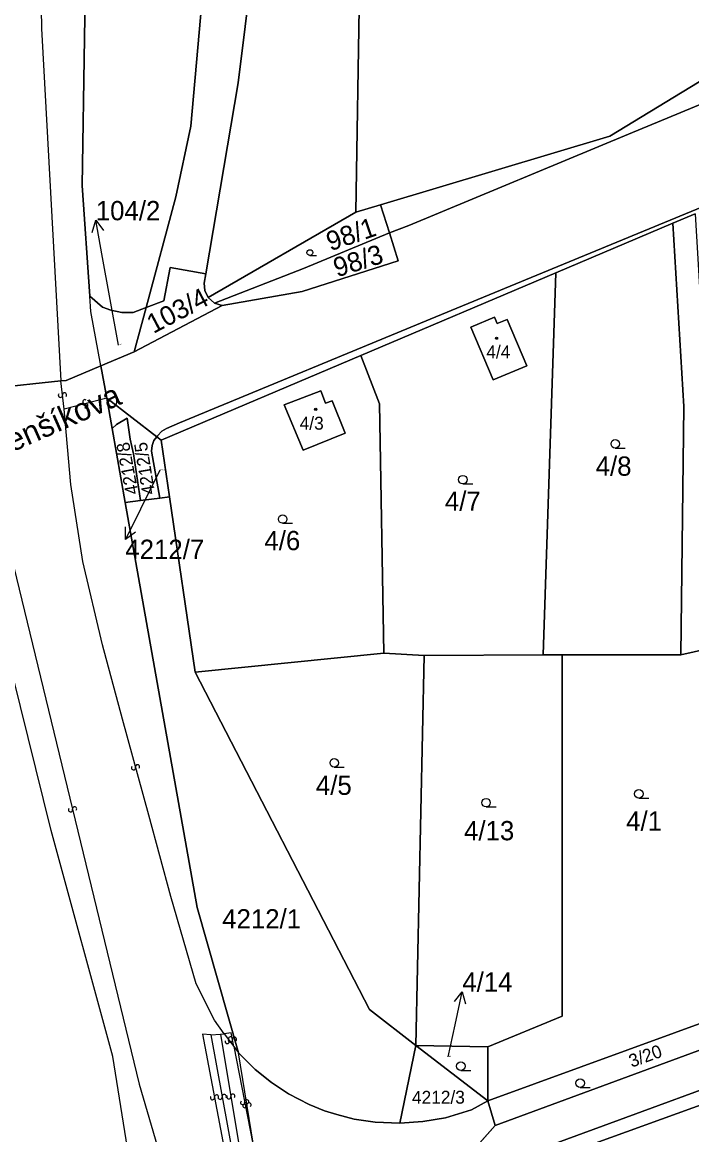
# Model space of a CAD drawing. Extents: x -598233 to -596890, y -1157848 to -1156431.
# Drawn here: x -598019.6 to -597960.6, y -1157143.3 to -1157045.3 of the extents above; entities that cross this region are included whole.
import ezdxf

# ---------------------------------------------------------------- set-up
doc = ezdxf.new("R2010")
doc.units = 0
for name, color, linetype in [('Level 1', 7, 'Continuous'), ('Level 11', 7, 'Continuous'), ('Level 13', 7, 'Continuous'), ('Level 3', 7, 'Continuous'), ('Level 4', 7, 'Continuous'), ('Level 5', 7, 'Continuous'), ('Level 57', 7, 'Continuous'), ('Level 60', 7, 'Continuous'), ('Vrstva 54', 7, 'Continuous'), ('Vrstva 60', 7, 'Continuous')]:
    doc.layers.add(name, color=color, linetype=linetype)

msp = doc.modelspace()

# ---------------------------------------------------------------- linework, layer by layer
at = {"layer": 'Level 1'}
for points in [[(-597990.21, -1157062.02), (-597989.56, -1157022.5)], [(-598014.2, -1157023.18), (-598013.92, -1157033.67), (-598014.33, -1157059.65), (-598013.66, -1157069.42)], [(-598008.7, -1157070.41), (-598006.1, -1157060.66), (-598004.76, -1157054.42), (-598001.95, -1157022.72)], [(-598003.44, -1157067.45), (-598000.58, -1157050.61), (-597999.37, -1157040.64), (-597998.64, -1157022.97)], [(-597905.89, -1157039.08), (-597907.01, -1157038.9), (-597907.5, -1157038.85), (-597907.98, -1157038.9), (-597908.68, -1157039.12), (-597909.61, -1157039.56), (-597924.06, -1157046.41), (-597933.38, -1157050.5), (-597941.5, -1157054.01), (-597950.22, -1157057.61), (-597955.95, -1157060.02), (-597983.16, -1157071.24), (-598005.76, -1157080.56), (-598006.92, -1157081.08), (-598007.33, -1157081.3), (-598007.7, -1157081.71), (-598007.76, -1157081.79)], [(-597988.04, -1157061.37), (-597967.83, -1157055.3), (-597951.54, -1157045.42)], [(-597952.36, -1157049.4), (-597966.2, -1157055.14), (-597985.56, -1157063.19), (-597987.26, -1157063.84)], [(-597990.21, -1157062.02), (-597988.04, -1157061.37)], [(-597987.26, -1157063.84), (-597988.04, -1157061.37)], [(-598003.25, -1157069.51), (-597990.21, -1157062.02)], [(-597962.27, -1157062.97), (-597960.31, -1157062.16)], [(-597972.59, -1157067.35), (-597962.27, -1157062.97)], [(-597961.56, -1157101), (-597961.3, -1157079.14), (-597962.27, -1157062.97)], [(-598002.68, -1157070.01), (-597994.84, -1157066.97), (-597987.26, -1157063.84)], [(-597987.26, -1157063.84), (-597986.49, -1157066.3), (-597994.95, -1157068.99), (-598002, -1157070.22)], [(-598003.44, -1157067.45), (-598006.6, -1157066.88), (-598007.13, -1157069.83), (-598008.7, -1157070.41)], [(-598003.44, -1157067.45), (-598003.58, -1157068.26), (-598003.54, -1157068.9), (-598003.25, -1157069.51)], [(-597989.79, -1157074.64), (-597972.59, -1157067.35)], [(-597973.7, -1157101.02), (-597972.59, -1157067.35)], [(-598012.7, -1157075.55), (-598013.57, -1157070.76), (-598013.66, -1157069.42)], [(-598013.66, -1157069.42), (-598012.56, -1157070.38), (-598011.81, -1157070.64), (-598010.84, -1157070.85), (-598009.85, -1157070.84), (-598008.7, -1157070.41)], [(-598003.25, -1157069.51), (-598002.68, -1157070.01)], [(-598009.75, -1157074.32), (-598002, -1157070.22)], [(-598009.75, -1157074.32), (-598008.7, -1157070.41)], [(-598002.68, -1157070.01), (-598002, -1157070.22)], [(-597980.07, -1157072.15), (-597978.11, -1157076.79), (-597975.16, -1157075.54), (-597976.89, -1157071.45), (-597977.77, -1157071.82), (-597978, -1157071.27), (-597980.07, -1157072.15)], [(-598012.7, -1157075.55), (-598009.75, -1157074.32)], [(-598007.38, -1157082.09), (-597989.79, -1157074.64)], [(-597987.75, -1157100.87), (-597988.13, -1157078.89), (-597989.79, -1157074.64)], [(-598016.22, -1157076.88), (-598015.75, -1157076.83), (-598012.7, -1157075.55), (-598012.18, -1157078.39)], [(-598012.7, -1157075.55), (-598015.75, -1157076.83), (-598016.22, -1157076.88)], [(-598012.7, -1157075.55), (-598012.18, -1157078.39), (-598007.76, -1157081.79)], [(-598022.29, -1157077.5), (-598016.22, -1157076.88)], [(-598022.29, -1157077.5), (-598016.22, -1157076.88)], [(-598012.18, -1157078.39), (-598011.7, -1157081.08)], [(-598012.18, -1157078.39), (-598007.76, -1157081.79)], [(-597993.32, -1157077.76), (-597996.55, -1157078.97), (-597994.86, -1157082.97), (-597991.17, -1157081.47), (-597992.32, -1157078.62), (-597992.88, -1157078.84), (-597993.32, -1157077.76)], [(-598011.7, -1157081.08), (-598011.33, -1157080.72), (-598010.38, -1157080.17), (-598010.11, -1157082), (-598009.83, -1157083.3), (-598009.19, -1157087.42)], [(-598011.7, -1157081.08), (-598010.55, -1157087.6)], [(-598007.49, -1157087.2), (-598008.22, -1157083.05), (-598008.16, -1157082.57), (-598008.03, -1157082.13), (-598007.76, -1157081.79)], [(-598006.64, -1157087.09), (-598007.38, -1157082.09), (-598007.76, -1157081.79)], [(-598007.76, -1157081.79), (-598007.38, -1157082.09)], [(-598004.37, -1157102.53), (-598006.64, -1157087.09), (-598007.38, -1157082.09)], [(-598009.19, -1157087.42), (-598007.49, -1157087.2)], [(-598007.49, -1157087.2), (-598006.64, -1157087.09)], [(-598006.64, -1157087.09), (-598004.37, -1157102.53), (-597989.03, -1157132.27), (-597984.94, -1157135.42)], [(-598010.55, -1157087.6), (-598009.19, -1157087.42)], [(-598000.56, -1157136.09), (-598004.22, -1157123.28), (-598010.55, -1157087.6)], [(-598051.08, -1157238.71), (-598039.38, -1157231.1), (-598027.68, -1157218.33), (-598020.26, -1157202.41), (-598013, -1157188.16), (-598007.71, -1157174.7), (-598007.36, -1157164.36), (-598009.87, -1157147.41), (-598011.65, -1157136.39), (-598017.09, -1157116.49), (-598022.5, -1157094.64), (-598023.35, -1157090.35)], [(-598004.37, -1157102.53), (-597987.75, -1157100.87)], [(-597987.75, -1157100.87), (-597984.19, -1157101.07)], [(-597958.04, -1157100.22), (-597961.56, -1157101)], [(-597984.19, -1157101.07), (-597984.94, -1157135.42)], [(-597973.7, -1157101.02), (-597984.19, -1157101.07)], [(-597978.58, -1157135.56), (-597972.02, -1157132.84), (-597972.04, -1157101.02)], [(-597972.04, -1157101.02), (-597973.7, -1157101.02)], [(-597961.56, -1157101), (-597972.04, -1157101.02)], [(-598004.37, -1157102.53), (-597989.03, -1157132.27), (-597984.94, -1157135.42)], [(-597948.92, -1157131.78), (-597977.93, -1157142.48)], [(-597982.59, -1157147.71), (-597941.3, -1157132.54)], [(-597958.02, -1157132.83), (-597978.58, -1157140.32)], [(-597981.47, -1157149.61), (-597970.46, -1157145.54), (-597969.13, -1157144.05), (-597943.29, -1157134.69), (-597940.99, -1157134.33)], [(-598000.56, -1157136.09), (-597999.09, -1157137.56), (-597997.66, -1157138.7), (-597996.17, -1157139.68), (-597994.32, -1157140.62), (-597992.98, -1157141.18), (-597991.9, -1157141.5), (-597990.38, -1157141.91), (-597988.53, -1157142.19), (-597986.34, -1157142.27)], [(-597984.94, -1157135.42), (-597986.34, -1157142.27)], [(-597984.94, -1157135.42), (-597978.58, -1157140.32)], [(-597984.94, -1157135.42), (-597978.58, -1157135.56)], [(-597984.94, -1157135.42), (-597978.58, -1157140.32)], [(-597978.58, -1157135.56), (-597978.58, -1157140.32)], [(-597986.34, -1157142.27), (-597984.31, -1157142.13), (-597982.33, -1157141.8), (-597980.03, -1157141.1), (-597978.58, -1157140.32)], [(-597982.59, -1157147.71), (-597977.93, -1157142.48), (-597978.58, -1157140.32)], [(-597978.58, -1157140.32), (-597977.93, -1157142.48)], [(-597977.93, -1157142.48), (-597982.59, -1157147.71)]]:
    msp.add_lwpolyline(points, dxfattribs=at)
at = {"layer": 'Level 13'}
for centre, start, end in [((-598016.263, -1157078.139), 133.81433, 5.91233), ((-598015.897, -1157078.1), 313.59988, 186.18988), ((-598014.105, -1157078.702), 51.62396, 284.21396), ((-598014.016, -1157079.059), 231.83842, 103.93642), ((-598009.462, -1157110.872), 322.55656, 195.14656), ((-598009.818, -1157110.967), 142.77102, 14.86902), ((-598015.369, -1157114.663), 140.7961, 13.3861), ((-598015.01, -1157114.578), 321.01056, 193.10855), ((-598001.557, -1157135.081), 164.43166, 37.02166), ((-598001.281, -1157134.954), 138.59158, 10.68957), ((-598001.262, -1157134.86), 344.64612, 216.74411), ((-598000.919, -1157134.885), 318.37712, 190.96712), ((-598002.861, -1157140.034), 137.91426, 10.50426), ((-598002.498, -1157139.967), 318.12872, 190.22672), ((-598002.181, -1157139.992), 137.40786, 9.99786), ((-598001.818, -1157139.929), 317.62231, 189.72031), ((-598001.422, -1157139.95), 136.64605, 9.23605), ((-598001.058, -1157139.891), 316.86051, 188.95851), ((-598000.201, -1157140.454), 138.20885, 10.79885), ((-598000.002, -1157140.728), 136.55266, 8.65066), ((-597999.839, -1157140.386), 318.42331, 190.52131), ((-597999.638, -1157140.671), 316.33821, 188.92821)]:
    msp.add_arc(centre, 0.184, start, end, dxfattribs=at)
at = {"layer": 'Level 3'}
for points in [[(-598001.53, -1156837.93), (-598001.77, -1156842.69), (-598003.32, -1156861.02), (-598007.07, -1156884.64), (-598015.89, -1156935.54), (-598019.61, -1156962.34), (-598019.16, -1156978.63), (-598018.25, -1157005.99), (-598018.43, -1157016.08), (-598017.93, -1157045.82), (-598016.22, -1157076.88)], [(-598015.94, -1157079.36), (-598016.22, -1157076.88)], [(-598012.18, -1157078.39), (-598015.94, -1157079.36)], [(-598001.84, -1157134.4), (-598002.69, -1157133.2), (-598004.29, -1157130), (-598006.52, -1157122.3), (-598008.47, -1157115.15), (-598010.8, -1157106.69), (-598012.54, -1157100.13), (-598014.28, -1157092.79), (-598015.33, -1157086.01), (-598015.94, -1157079.36)], [(-598023.65, -1157087.85), (-598022.34, -1157088.52), (-598021.07, -1157090.38), (-598009.31, -1157138.85), (-598007.57, -1157144.86), (-598006.24, -1157150.59), (-598005.47, -1157155.48), (-598005.19, -1157165.8), (-598005.73, -1157171.88), (-598006.84, -1157177.09), (-598008.31, -1157182.5), (-598025.15, -1157224.52), (-598027.91, -1157229.41), (-598031.36, -1157233.91), (-598035.91, -1157238.1), (-598040.66, -1157241.18), (-598046.15, -1157243.27), (-598050.11, -1157244.33), (-598055.82, -1157245.82)], [(-598002.99, -1157134.48), (-598003.74, -1157134.42), (-598001.62, -1157145.58)], [(-598002.99, -1157134.48), (-598002.16, -1157134.44)], [(-598002.99, -1157134.48), (-598001.01, -1157145.43)], [(-598002.16, -1157134.44), (-598001.84, -1157134.4)], [(-598002.16, -1157134.44), (-598000.33, -1157145.39)], [(-598000.98, -1157135.53), (-598001.22, -1157134.32), (-598001.84, -1157134.4)], [(-598001.84, -1157134.4), (-598000.98, -1157135.53)], [(-598000.98, -1157135.53), (-597999.07, -1157145.31)], [(-598000.98, -1157135.53), (-598000.56, -1157136.09)], [(-597999.07, -1157145.31), (-598000.56, -1157136.09)]]:
    msp.add_lwpolyline(points, dxfattribs=at)
at = {"layer": 'Level 5'}
for p, q in [((-597994.27, -1157065.82), (-597993.675, -1157065.82)), ((-597967.35, -1157082.8), (-597966.475, -1157082.8)), ((-597980.79, -1157085.95), (-597979.915, -1157085.95)), ((-597996.67, -1157089.42), (-597995.795, -1157089.42)), ((-597992.12, -1157110.9), (-597991.245, -1157110.9)), ((-597965.27, -1157113.63), (-597964.395, -1157113.63)), ((-597978.74, -1157114.41), (-597977.865, -1157114.41)), ((-597980.97, -1157137.63), (-597980.095, -1157137.63)), ((-597970.45, -1157139.13), (-597969.575, -1157139.13))]:
    msp.add_line(p, q, dxfattribs=at)
for centre, radius in [((-597994.27, -1157065.565), 0.255), ((-597977.81, -1157073.12), 0.09), ((-597977.81, -1157073.12), 0.0521), ((-597993.76, -1157079.38), 0.09), ((-597993.76, -1157079.38), 0.0521), ((-597967.35, -1157082.425), 0.375), ((-597980.79, -1157085.575), 0.375), ((-597996.67, -1157089.045), 0.375), ((-597992.12, -1157110.525), 0.375), ((-597978.74, -1157114.035), 0.375), ((-597965.27, -1157113.255), 0.375), ((-597980.97, -1157137.255), 0.375), ((-597970.45, -1157138.755), 0.375)]:
    msp.add_circle(centre, radius, dxfattribs=at)
at = {"layer": 'Level 57'}
for p, q in [((-598012.603, -1157065.671), (-598013.14, -1157062.72)), ((-598011.14, -1157073.71), (-598012.603, -1157065.671)), ((-598007.49, -1157084.75), (-598009.197, -1157088.175)), ((-598009.197, -1157088.175), (-598010.535, -1157090.86)), ((-597981.474, -1157133.621), (-597980.834, -1157130.69)), ((-597982.09, -1157136.44), (-597981.474, -1157133.621))]:
    msp.add_line(p, q, dxfattribs=at)
for points in [[(-598013.453, -1157063.793), (-598013.14, -1157062.72), (-598012.469, -1157063.614)], [(-598009.642, -1157090.188), (-598010.535, -1157090.86), (-598010.537, -1157089.742)], [(-597981.536, -1157131.56), (-597980.834, -1157130.69), (-597980.559, -1157131.774)]]:
    msp.add_lwpolyline(points, dxfattribs=at)
at = {"layer": 'Level 60'}
for points in [[(-598001.49, -1156961.77), (-598000.92, -1156965.24), (-598000.31, -1156995.85), (-597999.97, -1157012.61), (-598000.02, -1157023.19), (-597998.64, -1157022.97), (-597999.37, -1157040.64), (-598000.58, -1157050.61), (-598003.44, -1157067.45), (-598006.6, -1157066.88), (-598007.13, -1157069.83), (-598008.7, -1157070.41), (-598006.1, -1157060.66), (-598004.76, -1157054.42), (-598001.95, -1157022.72), (-598003.15, -1157014.16), (-598003.84, -1156987.61), (-598004.39, -1156978.23), (-598005.34, -1156962.57), (-598005.41, -1156961.47)], [(-597990.21, -1157062.02), (-598003.25, -1157069.51), (-598003.54, -1157068.9), (-598003.58, -1157068.26), (-598003.44, -1157067.45), (-598000.58, -1157050.61), (-597999.37, -1157040.64), (-597998.64, -1157022.97), (-597989.55, -1157021.51), (-597989.56, -1157022.5)], [(-598014.33, -1157059.65), (-598013.92, -1157033.67), (-598014.2, -1157023.18), (-598001.95, -1157022.72), (-598004.76, -1157054.42), (-598006.1, -1157060.66), (-598008.7, -1157070.41), (-598009.85, -1157070.84), (-598010.84, -1157070.85), (-598011.81, -1157070.64), (-598012.56, -1157070.38), (-598013.66, -1157069.42)], [(-597952.36, -1157049.4), (-597966.2, -1157055.14), (-597985.56, -1157063.19), (-597987.26, -1157063.84), (-597988.04, -1157061.37), (-597967.83, -1157055.3), (-597951.54, -1157045.42), (-597951.47, -1157045.86), (-597951.53, -1157046.83), (-597951.56, -1157047.35), (-597951.93, -1157048.3)], [(-598003.25, -1157069.51), (-597990.21, -1157062.02), (-597988.04, -1157061.37), (-597987.26, -1157063.84), (-597994.84, -1157066.97), (-598002.68, -1157070.01)], [(-597958.04, -1157100.22), (-597961.56, -1157101), (-597961.3, -1157079.14), (-597962.27, -1157062.97), (-597960.31, -1157062.16), (-597959.3, -1157079), (-597941.79, -1157077.48), (-597942.12, -1157092.41), (-597942.18, -1157096.95), (-597942.29, -1157100.3)], [(-597961.3, -1157079.14), (-597961.56, -1157101), (-597972.04, -1157101.02), (-597973.7, -1157101.02), (-597972.59, -1157067.35), (-597962.27, -1157062.97)], [(-598002.68, -1157070.01), (-597994.84, -1157066.97), (-597987.26, -1157063.84), (-597986.49, -1157066.3), (-597994.95, -1157068.99), (-598002, -1157070.22)], [(-598003.44, -1157067.45), (-598003.58, -1157068.26), (-598003.54, -1157068.9), (-598003.25, -1157069.51), (-598002.68, -1157070.01), (-598002, -1157070.22), (-598009.75, -1157074.32), (-598008.7, -1157070.41), (-598007.13, -1157069.83), (-598006.6, -1157066.88)], [(-597984.19, -1157101.07), (-597987.75, -1157100.87), (-597988.13, -1157078.89), (-597989.79, -1157074.64), (-597972.59, -1157067.35), (-597973.7, -1157101.02)], [(-598012.7, -1157075.55), (-598013.57, -1157070.76), (-598013.66, -1157069.42), (-598012.56, -1157070.38), (-598011.81, -1157070.64), (-598010.84, -1157070.85), (-598009.85, -1157070.84), (-598008.7, -1157070.41), (-598009.75, -1157074.32)], [(-597978.11, -1157076.79), (-597980.07, -1157072.15), (-597978, -1157071.27), (-597977.77, -1157071.82), (-597976.89, -1157071.45), (-597975.16, -1157075.54)], [(-597980.07, -1157072.15), (-597978.11, -1157076.79), (-597975.16, -1157075.54), (-597976.89, -1157071.45), (-597977.77, -1157071.82), (-597978, -1157071.27)], [(-597987.75, -1157100.87), (-598004.37, -1157102.53), (-598006.64, -1157087.09), (-598007.38, -1157082.09), (-597989.79, -1157074.64), (-597988.13, -1157078.89)], [(-598010.38, -1157080.17), (-598011.33, -1157080.72), (-598011.7, -1157081.08), (-598012.18, -1157078.39), (-598007.76, -1157081.79), (-598008.03, -1157082.13), (-598008.16, -1157082.57), (-598008.22, -1157083.05), (-598007.49, -1157087.2), (-598009.19, -1157087.42), (-598009.83, -1157083.3), (-598010.11, -1157082)], [(-597996.55, -1157078.97), (-597993.32, -1157077.76), (-597992.88, -1157078.84), (-597992.32, -1157078.62), (-597991.17, -1157081.47), (-597994.86, -1157082.97)], [(-597993.32, -1157077.76), (-597996.55, -1157078.97), (-597994.86, -1157082.97), (-597991.17, -1157081.47), (-597992.32, -1157078.62), (-597992.88, -1157078.84)], [(-598011.33, -1157080.72), (-598010.38, -1157080.17), (-598010.11, -1157082), (-598009.83, -1157083.3), (-598009.19, -1157087.42), (-598010.55, -1157087.6), (-598011.7, -1157081.08)], [(-598007.38, -1157082.09), (-598006.64, -1157087.09), (-598007.49, -1157087.2), (-598008.22, -1157083.05), (-598008.16, -1157082.57), (-598008.03, -1157082.13), (-598007.76, -1157081.79)], [(-597984.94, -1157135.42), (-597986.34, -1157142.27), (-597988.53, -1157142.19), (-597990.38, -1157141.91), (-597991.9, -1157141.5), (-597992.98, -1157141.18), (-597994.32, -1157140.62), (-597996.17, -1157139.68), (-597997.66, -1157138.7), (-597999.09, -1157137.56), (-598000.56, -1157136.09), (-598004.22, -1157123.28), (-598010.55, -1157087.6), (-598009.19, -1157087.42), (-598007.49, -1157087.2), (-598006.64, -1157087.09), (-598004.37, -1157102.53), (-597989.03, -1157132.27)], [(-598004.37, -1157102.53), (-597987.75, -1157100.87), (-597984.19, -1157101.07), (-597984.94, -1157135.42), (-597989.03, -1157132.27)], [(-597961.56, -1157101), (-597958.04, -1157100.22), (-597958.02, -1157132.83), (-597978.58, -1157140.32), (-597978.58, -1157135.56), (-597972.02, -1157132.84), (-597972.04, -1157101.02)], [(-597978.58, -1157135.56), (-597984.94, -1157135.42), (-597984.19, -1157101.07), (-597973.7, -1157101.02), (-597972.04, -1157101.02), (-597972.02, -1157132.84)], [(-597949.66, -1157129.78), (-597948.92, -1157131.78), (-597977.93, -1157142.48), (-597978.58, -1157140.32), (-597958.02, -1157132.83)], [(-597970.46, -1157145.54), (-597981.47, -1157149.61), (-597982.59, -1157147.71), (-597941.3, -1157132.54), (-597940.99, -1157134.33), (-597943.29, -1157134.69), (-597969.13, -1157144.05)], [(-597981.47, -1157149.61), (-597970.46, -1157145.54), (-597969.13, -1157144.05), (-597943.29, -1157134.69), (-597940.99, -1157134.33), (-597938.58, -1157148.02), (-597920.96, -1157183.45), (-597917.62, -1157187.34), (-597918.43, -1157192.25), (-597922.9, -1157217.48), (-597923.53, -1157235.13), (-597923.63, -1157238.02), (-597929.67, -1157236.56), (-597939.77, -1157233.9), (-597941, -1157230.87), (-597943.32, -1157225.19), (-597925.85, -1157216.64), (-597922.02, -1157196.17), (-597921.45, -1157191.87), (-597924.05, -1157186.23), (-597937.36, -1157159.71), (-597968.92, -1157171.76), (-597970.17, -1157171.99), (-597971.72, -1157166.16)], [(-597986.34, -1157142.27), (-597984.94, -1157135.42), (-597978.58, -1157140.32), (-597980.03, -1157141.1), (-597982.33, -1157141.8), (-597984.31, -1157142.13)], [(-597984.94, -1157135.42), (-597978.58, -1157135.56), (-597978.58, -1157140.32)]]:
    msp.add_lwpolyline(points, close=True, dxfattribs=at)
for points in [[(-597951.54, -1157045.42), (-597967.83, -1157055.3), (-597988.04, -1157061.37), (-597990.21, -1157062.02), (-597989.56, -1157022.5), (-597919.78, -1157021.35)], [(-597955.95, -1157060.02), (-597983.16, -1157071.24), (-598005.76, -1157080.56), (-598006.92, -1157081.08), (-598007.33, -1157081.3), (-598007.7, -1157081.71), (-598007.76, -1157081.79), (-598012.18, -1157078.39), (-598012.7, -1157075.55), (-598009.75, -1157074.32), (-598002, -1157070.22), (-597994.95, -1157068.99), (-597986.49, -1157066.3), (-597987.26, -1157063.84), (-597985.56, -1157063.19), (-597966.2, -1157055.14), (-597952.36, -1157049.4)], [(-597960.31, -1157062.16), (-597962.27, -1157062.97), (-597972.59, -1157067.35), (-597989.79, -1157074.64), (-598007.38, -1157082.09), (-598007.76, -1157081.79), (-598007.7, -1157081.71), (-598007.33, -1157081.3), (-598006.92, -1157081.08), (-598005.76, -1157080.56), (-597983.16, -1157071.24), (-597955.95, -1157060.02)], [(-598022.29, -1157077.5), (-598016.22, -1157076.88), (-598015.75, -1157076.83), (-598012.7, -1157075.55), (-598012.18, -1157078.39), (-598011.7, -1157081.08), (-598010.55, -1157087.6), (-598004.22, -1157123.28), (-598000.56, -1157136.09), (-597999.09, -1157137.56), (-597997.66, -1157138.7), (-597996.17, -1157139.68), (-597994.32, -1157140.62), (-597992.98, -1157141.18), (-597991.9, -1157141.5), (-597990.38, -1157141.91), (-597988.53, -1157142.19), (-597986.34, -1157142.27), (-597984.31, -1157142.13), (-597982.33, -1157141.8), (-597980.03, -1157141.1), (-597978.58, -1157140.32), (-597977.93, -1157142.48), (-597982.59, -1157147.71)], [(-598009.87, -1157147.41), (-598011.65, -1157136.39), (-598017.09, -1157116.49), (-598022.5, -1157094.64)], [(-597844.72, -1157097.39), (-597892.62, -1157114.65), (-597915.73, -1157123.14), (-597926.33, -1157127.04), (-597941.3, -1157132.54), (-597982.59, -1157147.71), (-597977.93, -1157142.48), (-597948.92, -1157131.78), (-597945.17, -1157130.4), (-597944.3, -1157130.08), (-597929.12, -1157124.61), (-597928.79, -1157124.49), (-597925.43, -1157123.28), (-597918.72, -1157120.86), (-597913.3, -1157118.91), (-597906.2, -1157116.34), (-597899.3, -1157113.83), (-597893, -1157111.53), (-597890.79, -1157110.73), (-597890.33, -1157110.56), (-597888.34, -1157109.85), (-597861.67, -1157100.27), (-597845.99, -1157094.41)]]:
    msp.add_lwpolyline(points, dxfattribs=at)
at = {"layer": 'Vrstva 54'}
for p, q in [((-598015.75, -1157076.83), (-598012.7, -1157075.55)), ((-598012.7, -1157075.55), (-598012.18, -1157078.39)), ((-598022.29, -1157077.5), (-598016.22, -1157076.88)), ((-598016.22, -1157076.88), (-598015.75, -1157076.83)), ((-598012.18, -1157078.39), (-598007.76, -1157081.79)), ((-598007.76, -1157081.79), (-598007.38, -1157082.09)), ((-598007.38, -1157082.09), (-598006.64, -1157087.09)), ((-598006.64, -1157087.09), (-598004.37, -1157102.53)), ((-598004.37, -1157102.53), (-597989.03, -1157132.27)), ((-597989.03, -1157132.27), (-597984.94, -1157135.42)), ((-597984.94, -1157135.42), (-597978.58, -1157140.32)), ((-597978.58, -1157140.32), (-597977.93, -1157142.48)), ((-597977.93, -1157142.48), (-597982.59, -1157147.71))]:
    msp.add_line(p, q, dxfattribs=at)
at = {"layer": 'Vrstva 60'}
for points in [[(-598022.29, -1157077.5), (-598016.22, -1157076.88), (-598015.75, -1157076.83), (-598012.7, -1157075.55), (-598013.57, -1157070.76), (-598013.66, -1157069.42), (-598014.33, -1157059.65), (-598013.92, -1157033.67), (-598014.2, -1157023.18), (-598014.65, -1157006.37), (-598015.53, -1156987.9), (-598015.98, -1156978.54), (-598016.09, -1156976.3), (-598017.01, -1156961.87), (-598017.12, -1156960.09), (-598015.93, -1156953.47), (-598015.43, -1156950.66), (-598012.81, -1156936.05), (-598008.57, -1156911.65), (-597999.12, -1156858.86)], [(-598022.29, -1157077.5), (-598016.22, -1157076.88), (-598015.75, -1157076.83), (-598012.7, -1157075.55), (-598012.18, -1157078.39), (-598007.76, -1157081.79), (-598007.38, -1157082.09), (-598006.64, -1157087.09), (-598004.37, -1157102.53), (-597989.03, -1157132.27), (-597984.94, -1157135.42), (-597978.58, -1157140.32), (-597977.93, -1157142.48), (-597982.59, -1157147.71)], [(-597982.59, -1157147.71), (-597977.93, -1157142.48), (-597978.58, -1157140.32), (-597984.94, -1157135.42), (-597989.03, -1157132.27), (-598004.37, -1157102.53), (-598006.64, -1157087.09), (-598007.38, -1157082.09), (-598007.76, -1157081.79), (-598012.18, -1157078.39), (-598012.7, -1157075.55), (-598015.75, -1157076.83), (-598016.22, -1157076.88), (-598022.29, -1157077.5)], [(-598009.87, -1157147.41), (-598011.65, -1157136.39), (-598017.09, -1157116.49), (-598022.5, -1157094.64), (-598023.35, -1157090.35), (-598117.4, -1157134.54), (-598129.31, -1157123.39), (-598165.93, -1157105.41), (-598168.54, -1157104.19), (-598170.91, -1157103.51), (-598173.62, -1157103.25), (-598193.47, -1157102.17), (-598204.89, -1157100.55), (-598217.31, -1157099.69), (-598228.95, -1157099.11), (-598231.79, -1157099.44), (-598232.89, -1157099.756), (-598232.89, -1157171.975)]]:
    msp.add_lwpolyline(points, dxfattribs=at)

# ---------------------------------------------------------------- texts
at = {"layer": 'Level 11'}
msp.add_text('Menšíkova', height=2, rotation=23.77554, dxfattribs=at).set_placement((-598022.56, -1157084.075))
at = {"layer": 'Level 4'}
for s, height, rotation, p in [('98/1', 1.7, 18.76806, (-597992.47, -1157065.46)), ('98/3', 1.7, 17.45658, (-597991.88, -1157067.757)), ('103/4', 1.7, 27.73152, (-598008.073, -1157072.746)), ('4212/8', 1.14, 100.53918, (-598009.37, -1157086.78)), ('4212/5', 1.14, 99.34164, (-598007.901, -1157086.804)), ('3/20', 1.14, 19.62018, (-597965.914, -1157137.389)), ('4212/3', 1.14, 0.17262, (-597985.27, -1157140.57))]:
    msp.add_text(s, height=height, rotation=rotation, dxfattribs=at).set_placement(p)
for s, height, p in [('104/2', 0.1, (-598011.14, -1157073.71)), ('4/4', 1.14, (-597978.72, -1157074.89)), ('4/3', 1.14, (-597995.17, -1157081.17)), ('4/8', 1.7, (-597969.08, -1157085.23)), ('4212/7', 0.1, (-598007.49, -1157084.75)), ('4/7', 1.7, (-597982.37, -1157088.32)), ('4/6', 1.7, (-597998.28, -1157091.79)), ('4/5', 1.7, (-597993.74, -1157113.35)), ('4/13', 1.7, (-597980.68, -1157117.35)), ('4/1', 1.7, (-597966.39, -1157116.5)), ('4212/1', 1.7, (-598002, -1157125.12)), ('4/14', 0.1, (-597982.09, -1157136.44))]:
    msp.add_text(s, height=height, dxfattribs=at).set_placement(p)
at = {"layer": 'Level 57'}
for s, p in [('104/2', (-598013.141, -1157062.72)), ('4212/7', (-598010.535, -1157092.56)), ('4/14', (-597980.834, -1157130.69))]:
    msp.add_text(s, height=1.7, dxfattribs=at).set_placement(p)

doc.saveas('drawing.dxf')
